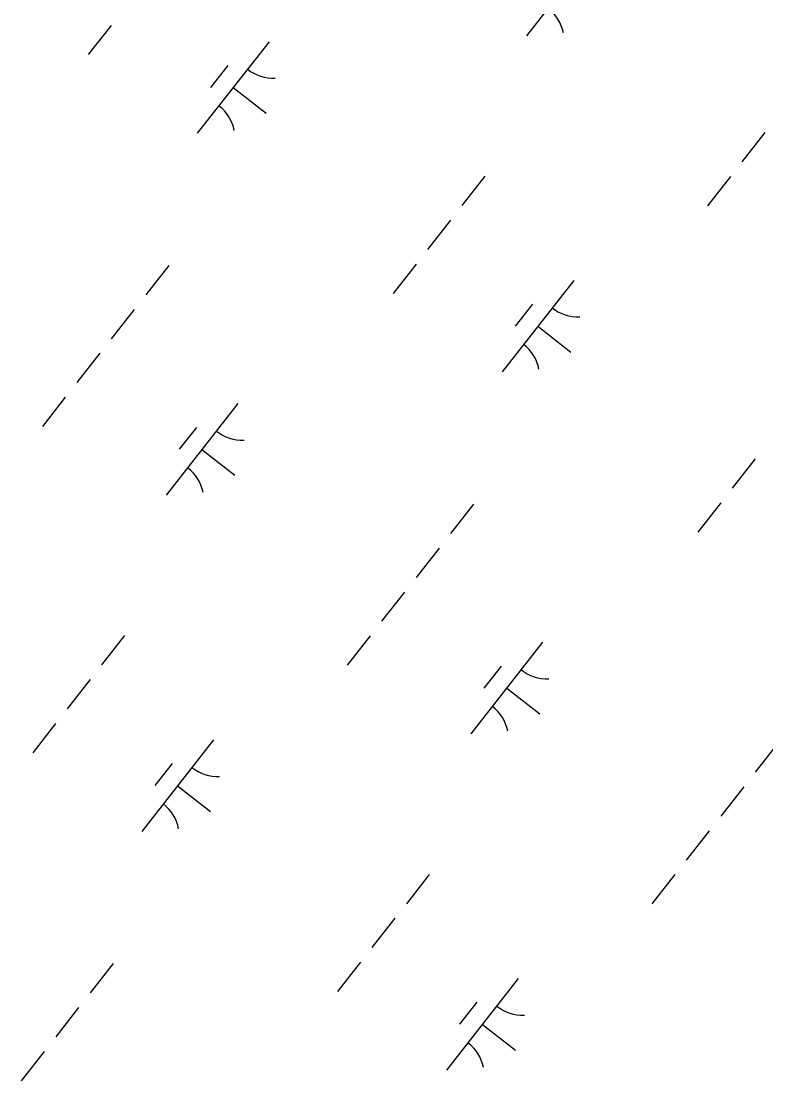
# Model space of a CAD drawing. Extents: x 3896831 to 3918110, y 171006 to 193349.
# Drawn here: x 3901612.4 to 3901932.2, y 178947.8 to 179403.3 of the extents above; entities that cross this region are included whole.
import ezdxf

# ---------------------------------------------------------------- set-up
doc = ezdxf.new("R2010")
doc.units = 0
doc.layers.add('V-WETL-SWMP', color=7, linetype='Continuous')

msp = doc.modelspace()

# ---------------------------------------------------------------- linework, layer by layer
at = {"layer": 'V-WETL-SWMP'}
for p, q in [((3901860.26, 179436.46), (3901829.41, 179397.1)), ((3901651.05, 179401.54), (3901641.18, 179388.95)), ((3901718.87, 179394.51), (3901688.02, 179355.15)), ((3901701.07, 179384.31), (3901693.67, 179374.87)), ((3901703.44, 179374.83), (3901717.61, 179363.73)), ((3901931.85, 179355.47), (3901921.98, 179342.88)), ((3901811.58, 179336.71), (3901801.71, 179324.12)), ((3901917.04, 179336.58), (3901907.17, 179323.99)), ((3901796.77, 179317.82), (3901786.9, 179305.23)), ((3901675.73, 179298.34), (3901665.86, 179285.75)), ((3901781.97, 179298.93), (3901772.1, 179286.34)), ((3901849.79, 179291.9), (3901818.94, 179252.54)), ((3901660.93, 179279.45), (3901651.06, 179266.86)), ((3901831.99, 179281.7), (3901824.59, 179272.26)), ((3901834.36, 179272.22), (3901848.53, 179261.12)), ((3901646.12, 179260.56), (3901636.25, 179247.97)), ((3901631.32, 179241.67), (3901621.45, 179229.08)), ((3901705.45, 179238.94), (3901674.61, 179199.59)), ((3901687.66, 179228.74), (3901680.26, 179219.3)), ((3901690.03, 179219.26), (3901704.2, 179208.16)), ((3901927.69, 179215.21), (3901917.82, 179202.62)), ((3901806.65, 179195.73), (3901796.78, 179183.14)), ((3901912.89, 179196.33), (3901903.02, 179183.73)), ((3901791.85, 179176.84), (3901781.98, 179164.25)), ((3901777.04, 179157.95), (3901767.17, 179145.36)), ((3901656.77, 179139.2), (3901646.9, 179126.6)), ((3901762.24, 179139.07), (3901752.37, 179126.47)), ((3901836.37, 179136.33), (3901805.53, 179096.98)), ((3901818.58, 179126.13), (3901811.17, 179116.69)), ((3901641.97, 179120.31), (3901632.1, 179107.71)), ((3901820.95, 179116.65), (3901835.12, 179105.55)), ((3901627.16, 179101.42), (3901617.29, 179088.82)), ((3901694.98, 179094.38), (3901664.14, 179055.03)), ((3901937.57, 179093.13), (3901927.7, 179080.53)), ((3901677.19, 179084.19), (3901669.78, 179074.74)), ((3901679.56, 179074.7), (3901693.72, 179063.6)), ((3901922.76, 179074.24), (3901912.89, 179061.64)), ((3901907.96, 179055.35), (3901898.09, 179042.75)), ((3901787.69, 179036.59), (3901777.82, 179023.99)), ((3901893.15, 179036.46), (3901883.28, 179023.86)), ((3901772.89, 179017.7), (3901763.02, 179005.1)), ((3901651.84, 178998.22), (3901641.97, 178985.62)), ((3901758.08, 178998.81), (3901748.21, 178986.22)), ((3901825.9, 178991.77), (3901795.05, 178952.42)), ((3901637.04, 178979.33), (3901627.17, 178966.73)), ((3901808.1, 178981.58), (3901800.7, 178972.13)), ((3901810.48, 178972.1), (3901824.64, 178960.99)), ((3901622.23, 178960.44), (3901612.36, 178947.84))]:
    msp.add_line(p, q, dxfattribs=at)
for centre, start, end in [((3901827.98, 179394.89), 11.1403, 52.6839), ((3901720.67, 179396.42), 231.1403, 272.6839), ((3901686.59, 179352.94), 11.1403, 52.6839), ((3901851.59, 179293.81), 231.1403, 272.6839), ((3901817.51, 179250.34), 11.1403, 52.6839), ((3901707.26, 179240.86), 231.1403, 272.6839), ((3901673.18, 179197.38), 11.1403, 52.6839), ((3901838.17, 179138.25), 231.1403, 272.6839), ((3901804.1, 179094.77), 11.1403, 52.6839), ((3901696.78, 179096.3), 231.1403, 272.6839), ((3901662.71, 179052.82), 11.1403, 52.6839), ((3901827.7, 178993.69), 231.1403, 272.6839), ((3901793.62, 178950.21), 11.1403, 52.6839)]:
    msp.add_arc(centre, 17.62, start, end, dxfattribs=at)

doc.saveas('drawing.dxf')
